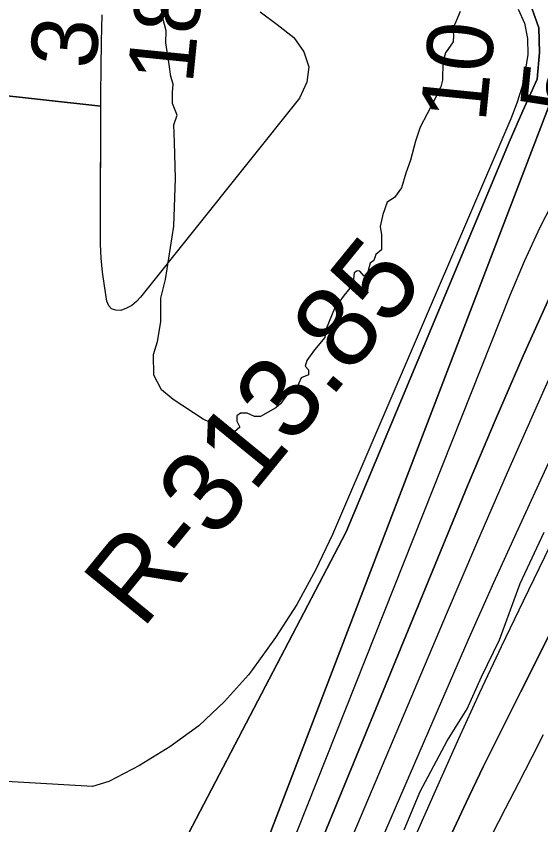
# Model space of a CAD drawing. Extents: x 3180038 to 3217926, y 922069 to 947485.
# Drawn here: x 3192838 to 3193371, y 944482 to 945303 of the extents above; entities that cross this region are included whole.
import ezdxf

# ---------------------------------------------------------------- set-up
doc = ezdxf.new("R2010")
doc.units = 0
for name, color, linetype in [('V-RIVR-EDGE', 7, 'Continuous'), ('V-RIVR-RANG', 7, 'Continuous'), ('V-RIVR-RANG-IDEN', 7, 'Continuous'), ('V-TOPO-DPTH', 7, 'Continuous'), ('V-TOPO-MINR', 7, 'Continuous'), ('V-TOPO-WATR', 7, 'Continuous')]:
    doc.layers.add(name, color=color, linetype=linetype)

msp = doc.modelspace()

# ---------------------------------------------------------------- linework, layer by layer
at = {"layer": 'V-RIVR-EDGE'}
for points in [[(3193288.52, 945308.09), (3193284.23, 945297.62), (3193281.26, 945290.74), (3193281.9, 945283.86), (3193281.56, 945277.31), (3193273.67, 945266.18), (3193271.02, 945256.69), (3193270.65, 945238.34), (3193268.99, 945231.46), (3193266.03, 945225.89), (3193263.39, 945220.33), (3193255.16, 945204.29), (3193247.92, 945190.55), (3193243.3, 945176.47), (3193238, 945157.14), (3193233.38, 945144.05), (3193229.09, 945128.98), (3193221.85, 945119.17), (3193214.3, 945114.6), (3193210.01, 945101.83), (3193207.36, 945089.71), (3193208.65, 945081.19), (3193208.61, 945066.12), (3193203.03, 945061.21), (3193201.05, 945055.32), (3193197.11, 945052.38), (3193194.8, 945043.87), (3193191.18, 945039.29), (3193186.6, 945044.54), (3193183.98, 945044.88), (3193181.03, 945042.59), (3193179.69, 945030.79), (3193170.81, 945020), (3193160.95, 945006.59), (3193152.38, 944985.97), (3193151.05, 944977.12), (3193140.53, 944964.37), (3193132.96, 944953.57), (3193130.98, 944948), (3193134.58, 944944.39), (3193134.57, 944939.15), (3193127.02, 944936.22), (3193122.41, 944925.41), (3193114.2, 944920.85), (3193105.98, 944909.72), (3193101.38, 944905.48), (3193085.63, 944896.67), (3193079.73, 944896.68), (3193072.21, 944900.3), (3193065.32, 944900.32), (3193061.71, 944897.38), (3193061.7, 944892.14), (3193064.63, 944885.9), (3193059.38, 944881.33), (3193047.25, 944882.02), (3193041.04, 944887.6), (3193027.62, 944894.19), (3192997.19, 944913.93), (3192985.09, 944923.79), (3192977.27, 944938.88), (3192976.99, 944959.86), (3192981.28, 944972.95), (3192984.61, 944992.93), (3192984.67, 945016.86), (3192989.3, 945035.85), (3192997.63, 945090.23), (3192999.39, 945138.4), (3192998.5, 945175.43), (3192997.56, 945193.13), (3193001.19, 945202.95), (3192996.3, 945214.76), (3192996.33, 945225.91), (3192997, 945234.42), (3192994.73, 945241.97), (3192993.12, 945254.1), (3192989.57, 945276.39), (3192989.93, 945288.51), (3192986.68, 945301.3), (3192983.45, 945319.66)], [(3193231.63, 944477.22), (3193247.8, 944516.08), (3193275.41, 944567.36), (3193295.72, 944599.98), (3193310.32, 944632.62), (3193328.57, 944669.91), (3193349.45, 944727.43), (3193373.96, 944779.23)]]:
    msp.add_lwpolyline(points, dxfattribs=at)
at = {"layer": 'V-TOPO-DPTH'}
for points in [[(3192703.62, 944343.55), (3192885.6, 944299.42), (3192897.76, 944302.23), (3192909.62, 944305.39), (3192920.74, 944309.96), (3192930.74, 944316.63), (3193172.86, 944779.89), (3193338.4, 945175.3), (3193352.34, 945207.25), (3193366.99, 945239.2), (3193369.12, 945266.3), (3193368.46, 945291.33), (3193361.55, 945311.5), (3193353.23, 945324.02), (3193335.9, 945344.91), (3193329.66, 945351.17), (3193317.18, 945367.18), (3193288.74, 945395.03), (3193271.4, 945411.05), (3193258.23, 945425.67), (3192939.6, 945688.48)], [(3192703.62, 944343.55), (3192885.6, 944299.42), (3192897.76, 944302.23), (3192909.62, 944305.39), (3192920.74, 944309.96), (3192930.74, 944316.63), (3193172.86, 944779.89), (3193338.4, 945175.3), (3193352.34, 945207.25), (3193366.99, 945239.2), (3193369.12, 945266.3), (3193368.46, 945291.33), (3193361.55, 945311.5), (3193353.23, 945324.02), (3193335.9, 945344.91), (3193329.66, 945351.17), (3193317.18, 945367.18), (3193288.74, 945395.03), (3193271.4, 945411.05), (3193258.23, 945425.67), (3192939.6, 945688.48), (3193215.17, 945687.86)], [(3193641.48, 945370.63), (3193512.21, 945258.16), (3193505.4, 945251.99), (3193498.75, 945245.64), (3193492.37, 945239.04), (3193486.16, 945232.26), (3193480.63, 945225.99), (3193477.49, 945222.1), (3193474.58, 945218.06), (3193472.01, 945213.79), (3193469.68, 945209.37), (3193412.42, 945088.83), (3193382.15, 945023.79), (3193352.58, 944958.45), (3193324.05, 944892.64), (3193296.22, 944826.53), (3193004.75, 944118.48), (3192996.24, 944098.33), (3192987.5, 944078.28), (3192978.41, 944058.38)], [(3193641.48, 945370.63), (3193512.21, 945258.16), (3193505.4, 945251.99), (3193498.75, 945245.64), (3193492.37, 945239.04), (3193486.16, 945232.26), (3193480.63, 945225.99), (3193477.49, 945222.1), (3193474.58, 945218.06), (3193472.01, 945213.79), (3193469.68, 945209.37), (3193412.42, 945088.83), (3193382.15, 945023.79), (3193352.58, 944958.45), (3193324.05, 944892.64), (3193296.22, 944826.53), (3193004.75, 944118.48), (3192996.24, 944098.33), (3192987.5, 944078.28), (3192978.41, 944058.38)], [(3192828.12, 943853.48), (3192850.27, 943896.38), (3192872.25, 943939.37), (3192894.12, 943982.41), (3192935.11, 944063.46), (3192936.41, 944066.02), (3192937.71, 944068.58), (3192939.02, 944071.14), (3192940.34, 944073.69), (3192941.64, 944076.25), (3192942.93, 944078.82), (3192944.18, 944081.41), (3192945.41, 944084), (3192948.08, 944089.73), (3192949.03, 944091.89), (3192949.91, 944094.07), (3193384.4, 945227), (3193384.47, 945227.15), (3193384.79, 945227.52), (3193501.72, 945315.25)], [(3193501.72, 945315.25), (3193384.79, 945227.52), (3193384.47, 945227.15), (3193384.4, 945227), (3192949.91, 944094.07), (3192949.03, 944091.89), (3192948.08, 944089.73), (3192945.41, 944084), (3192944.18, 944081.41), (3192942.93, 944078.82), (3192941.64, 944076.25), (3192940.34, 944073.69), (3192939.02, 944071.14), (3192937.71, 944068.58), (3192936.41, 944066.02), (3192935.11, 944063.46), (3192894.12, 943982.41), (3192872.25, 943939.37), (3192850.27, 943896.38), (3192828.12, 943853.48)], [(3193032.13, 944062.5), (3193051.14, 944104.2), (3193069.7, 944146.12), (3193270.83, 944610.66), (3193296.63, 944669.56), (3193322.77, 944728.31), (3193349.42, 944786.82), (3193376.4, 944845.19), (3193416.24, 944930.38), (3193423.53, 944946.05), (3193430.79, 944961.74), (3193437.99, 944977.45), (3193445.16, 944993.17), (3193452.39, 945008.87), (3193459.71, 945024.52), (3193467.2, 945040.1), (3193474.79, 945055.62), (3193514.49, 945135.77), (3193534.43, 945172.26), (3193556.22, 945207.51), (3193580.78, 945240.88), (3193607.18, 945273.01), (3193645.95, 945316.49)], [(3193032.13, 944062.5), (3193051.14, 944104.2), (3193069.7, 944146.12), (3193270.83, 944610.66), (3193296.63, 944669.56), (3193322.77, 944728.31), (3193349.42, 944786.82), (3193376.4, 944845.19), (3193416.24, 944930.38), (3193423.53, 944946.05), (3193430.79, 944961.74), (3193437.99, 944977.45), (3193445.16, 944993.17), (3193452.39, 945008.87), (3193459.71, 945024.52), (3193467.2, 945040.1), (3193474.79, 945055.62), (3193514.49, 945135.77), (3193534.43, 945172.26), (3193556.22, 945207.51), (3193580.78, 945240.88), (3193607.18, 945273.01), (3193645.95, 945316.49)], [(3193135.01, 945251.93), (3193132.75, 945236.16), (3193125.48, 945219.91), (3192964, 945017.98), (3192959.67, 945013.51), (3192954.92, 945009.69), (3192949.53, 945006.83), (3192943.71, 945004.61), (3192938.71, 945004.69), (3192934.53, 945006.04), (3192931.6, 945009.31), (3192929.51, 945013.86), (3192927.18, 945029.42), (3192925.4, 945043.55), (3192924.05, 945057.7), (3192923.35, 945071.9), (3192923.08, 945086.13), (3192923.62, 945223.94), (3192923.85, 945250.86), (3192924.25, 945277.78), (3192924.88, 945304.7)], [(3192923.59, 945214.47), (3192923.62, 945223.94), (3192923.85, 945250.86), (3192924.25, 945277.78), (3192924.88, 945304.7)], [(3193085.46, 945307.66), (3193102.76, 945294.97), (3193119.56, 945281.54), (3193129.79, 945266.97), (3193135.01, 945251.93)], [(3193085.46, 945307.66), (3193102.76, 945294.97), (3193119.56, 945281.54), (3193129.79, 945266.97), (3193135.01, 945251.93)], [(3193696.48, 945305.11), (3193683.54, 945296.51), (3193671.27, 945287.11), (3193660, 945276.54), (3193649.4, 945265.17), (3193634.52, 945247.48), (3193618.13, 945225.98), (3193603.23, 945203.59), (3193590.54, 945179.88), (3193579.33, 945155.27), (3193453.63, 944839.86), (3193440.26, 944807.39), (3193426.4, 944775.14), (3193411.8, 944743.21), (3193396.72, 944711.5), (3193381.22, 944679.97), (3193365.65, 944648.48), (3193349.99, 944617.03), (3193334.26, 944585.62), (3193329.86, 944576.86), (3193312.11, 944540.99), (3193294.64, 944504.97), (3193277.62, 944468.75)], [(3193135.01, 945251.93), (3193132.75, 945236.16), (3193125.48, 945219.91), (3192964, 945017.98), (3192959.67, 945013.51), (3192954.92, 945009.69), (3192949.53, 945006.83), (3192943.71, 945004.61), (3192938.71, 945004.69), (3192934.53, 945006.04), (3192931.6, 945009.31), (3192929.51, 945013.86), (3192927.18, 945029.42), (3192925.4, 945043.55), (3192924.05, 945057.7), (3192923.35, 945071.9), (3192923.08, 945086.13), (3192923.58, 945211.92)], [(3192923.58, 945211.92), (3192806.83, 945224.71), (3192715.97, 944902.31), (3192704.18, 944890.54), (3192692.82, 944885.88), (3192682.13, 944891.9), (3192671.87, 944905.03), (3192665.7, 944956.7), (3192661.8, 945008.48), (3192661.31, 945060.39), (3192663.1, 945112.41), (3192668.27, 945195.28)], [(3192806.83, 945224.71), (3192923.58, 945211.92), (3192923.59, 945214.47)]]:
    msp.add_lwpolyline(points, dxfattribs=at)
at = {"layer": 'V-TOPO-MINR'}
for points in [[(3192939.6, 945688.48), (3193258.23, 945425.67), (3193271.4, 945411.05), (3193288.74, 945395.03), (3193317.18, 945367.18), (3193329.66, 945351.17), (3193335.9, 945344.91), (3193353.23, 945324.02), (3193361.55, 945311.5), (3193368.46, 945291.33), (3193369.12, 945266.3), (3193366.99, 945239.2), (3193352.34, 945207.25), (3193338.4, 945175.3), (3193172.86, 944779.89), (3192930.74, 944316.63), (3192920.74, 944309.96), (3192909.62, 944305.39), (3192897.76, 944302.23), (3192885.6, 944299.42), (3192703.62, 944343.55)], [(3192978.41, 944058.38), (3192987.5, 944078.28), (3192996.24, 944098.33), (3193004.75, 944118.48), (3193296.22, 944826.53), (3193324.05, 944892.64), (3193352.58, 944958.45), (3193382.15, 945023.79), (3193412.42, 945088.83), (3193469.68, 945209.37), (3193472.01, 945213.79), (3193474.58, 945218.06), (3193477.49, 945222.1), (3193480.63, 945225.99), (3193486.16, 945232.26), (3193492.37, 945239.04), (3193498.75, 945245.64), (3193505.4, 945251.99), (3193512.21, 945258.16), (3193641.48, 945370.63)], [(3192994.89, 944040.36), (3193009.04, 944070.66), (3193022.67, 944101.19), (3193035.97, 944131.87), (3193274.83, 944696.05), (3193305.64, 944768.1), (3193336.79, 944840), (3193368.46, 944911.68), (3193400.47, 944983.2), (3193459.69, 945114.25), (3193462.34, 945120.14), (3193464.97, 945126.04), (3193467.58, 945131.94), (3193470.18, 945137.85), (3193472.9, 945143.7), (3193475.77, 945149.46), (3193478.89, 945155.1), (3193482.17, 945160.65), (3193495.4, 945181.98), (3193505.92, 945197.73), (3193517.12, 945212.94), (3193529.34, 945227.35), (3193542.22, 945241.24), (3193643.67, 945343.28)], [(3192828.12, 943853.48), (3192850.27, 943896.38), (3192872.25, 943939.37), (3192894.12, 943982.41), (3192935.11, 944063.46), (3192936.41, 944066.02), (3192937.71, 944068.58), (3192939.02, 944071.14), (3192940.34, 944073.69), (3192941.64, 944076.25), (3192942.93, 944078.82), (3192944.18, 944081.41), (3192945.41, 944084), (3192948.08, 944089.73), (3192949.03, 944091.89), (3192949.91, 944094.07), (3193384.4, 945227), (3193384.47, 945227.15), (3193384.79, 945227.52), (3193501.72, 945315.25)], [(3192934.24, 944014.34), (3192958.29, 944065.09), (3192962.96, 944075.19), (3192967.5, 944085.35), (3192971.84, 944095.6), (3192976.05, 944105.9), (3193339.29, 945019.87), (3193354.04, 945054.73), (3193369.78, 945089.1), (3193387.01, 945122.76), (3193405.24, 945155.93), (3193422.67, 945186.05), (3193433.61, 945203.27), (3193445.44, 945219.79), (3193458.6, 945235.27), (3193472.65, 945250.06), (3193484.76, 945261.77), (3193505.75, 945281.66), (3193527.02, 945301.23), (3193548.71, 945320.34)], [(3193347.47, 945310.5), (3193354.07, 945296.18), (3193356.91, 945280.67), (3193357.25, 945264.36), (3193354.67, 945247.57), (3193351.12, 945231.03), (3193346.1, 945214.88), (3193340.11, 945198.98), (3193158.93, 944776.98), (3193141.71, 944740.85), (3193122.71, 944705.78), (3193101.04, 944672.29), (3193077.58, 944639.86), (3193073.45, 944634.61), (3193049.18, 944607.44), (3193022.95, 944582.62), (3192993.79, 944561.32), (3192962.67, 944542.37), (3192931.71, 944526.13), (3192915.11, 944521.25), (3192792.57, 944528.34)], [(3193135.01, 945251.93), (3193132.75, 945236.16), (3193125.48, 945219.91), (3192964, 945017.98), (3192959.67, 945013.51), (3192954.92, 945009.69), (3192949.53, 945006.83), (3192943.71, 945004.61), (3192938.71, 945004.69), (3192934.53, 945006.04), (3192931.6, 945009.31), (3192929.51, 945013.86), (3192927.18, 945029.42), (3192925.4, 945043.55), (3192924.05, 945057.7), (3192923.35, 945071.9), (3192923.08, 945086.13), (3192923.62, 945223.94), (3192923.85, 945250.86), (3192924.25, 945277.78), (3192924.88, 945304.7)], [(3193135.01, 945251.93), (3193132.75, 945236.16), (3193125.48, 945219.91), (3192964, 945017.98), (3192959.67, 945013.51), (3192954.92, 945009.69), (3192949.53, 945006.83), (3192943.71, 945004.61), (3192938.71, 945004.69), (3192934.53, 945006.04), (3192931.6, 945009.31), (3192929.51, 945013.86), (3192927.18, 945029.42), (3192925.4, 945043.55), (3192924.05, 945057.7), (3192923.35, 945071.9), (3192923.08, 945086.13), (3192923.62, 945223.94), (3192923.85, 945250.86), (3192924.25, 945277.78), (3192924.88, 945304.7)], [(3193085.46, 945307.66), (3193102.76, 945294.97), (3193119.56, 945281.54), (3193129.79, 945266.97), (3193135.01, 945251.93)], [(3193085.46, 945307.66), (3193102.76, 945294.97), (3193119.56, 945281.54), (3193129.79, 945266.97), (3193135.01, 945251.93)], [(3193106.11, 944161.19), (3193266.17, 944522.72), (3193287.29, 944569.75), (3193308.72, 944616.64), (3193330.64, 944663.31), (3193352.88, 944709.82), (3193374.47, 944754.38), (3193386.12, 944778.52), (3193397.71, 944802.69), (3193409.23, 944826.9), (3193420.69, 944851.13), (3193432, 944875.43), (3193443.17, 944899.8), (3193454.11, 944924.27), (3193464.9, 944948.8), (3193550.31, 945145.36), (3193565.22, 945175.89), (3193581.84, 945205.36), (3193601.01, 945233.23), (3193621.87, 945260.04), (3193647.82, 945290.48), (3193657.43, 945300.79), (3193667.58, 945310.47)], [(3193277.62, 944468.75), (3193294.64, 944504.97), (3193312.11, 944540.99), (3193329.86, 944576.86), (3193334.26, 944585.62), (3193349.99, 944617.03), (3193365.65, 944648.48), (3193381.22, 944679.97), (3193396.72, 944711.5), (3193411.8, 944743.21), (3193426.4, 944775.14), (3193440.26, 944807.39), (3193453.63, 944839.86), (3193579.33, 945155.27), (3193590.54, 945179.88), (3193603.23, 945203.59), (3193618.13, 945225.98), (3193634.52, 945247.48), (3193649.4, 945265.17), (3193660, 945276.54), (3193671.27, 945287.11), (3193683.54, 945296.51), (3193696.48, 945305.11)], [(3193320.97, 944472.4), (3193334.59, 944498.69), (3193348.13, 944525.02), (3193361.62, 944551.38), (3193373.21, 944574.1)]]:
    msp.add_lwpolyline(points, dxfattribs=at)
at = {"layer": 'V-TOPO-WATR'}
msp.add_lwpolyline([(3193032.13, 944062.5), (3193051.14, 944104.2), (3193069.7, 944146.12), (3193270.83, 944610.66), (3193296.63, 944669.56), (3193322.77, 944728.31), (3193349.42, 944786.82), (3193376.4, 944845.19), (3193416.24, 944930.38), (3193423.53, 944946.05), (3193430.79, 944961.74), (3193437.99, 944977.45), (3193445.16, 944993.17), (3193452.39, 945008.87), (3193459.71, 945024.52), (3193467.2, 945040.1), (3193474.79, 945055.62), (3193514.49, 945135.77), (3193534.43, 945172.26), (3193556.22, 945207.51), (3193580.78, 945240.88), (3193607.18, 945273.01), (3193645.95, 945316.49)], dxfattribs=at)

# ---------------------------------------------------------------- texts
at = {"layer": 'V-RIVR-RANG'}
for s, p in [('18', (3193016.84, 945233.66)), ('3', (3192917.77, 945248.65)), ('10', (3193314.38, 945194.74)), ('-5', (3193412.75, 945173.45))]:
    msp.add_text(s, height=67, rotation=84.28972, dxfattribs=at).set_placement(p)
at = {"layer": 'V-RIVR-RANG-IDEN'}
msp.add_text('R-313.85', height=83, rotation=50.80232, dxfattribs=at).set_placement((3192965.43, 944679.59))

doc.saveas('drawing.dxf')
